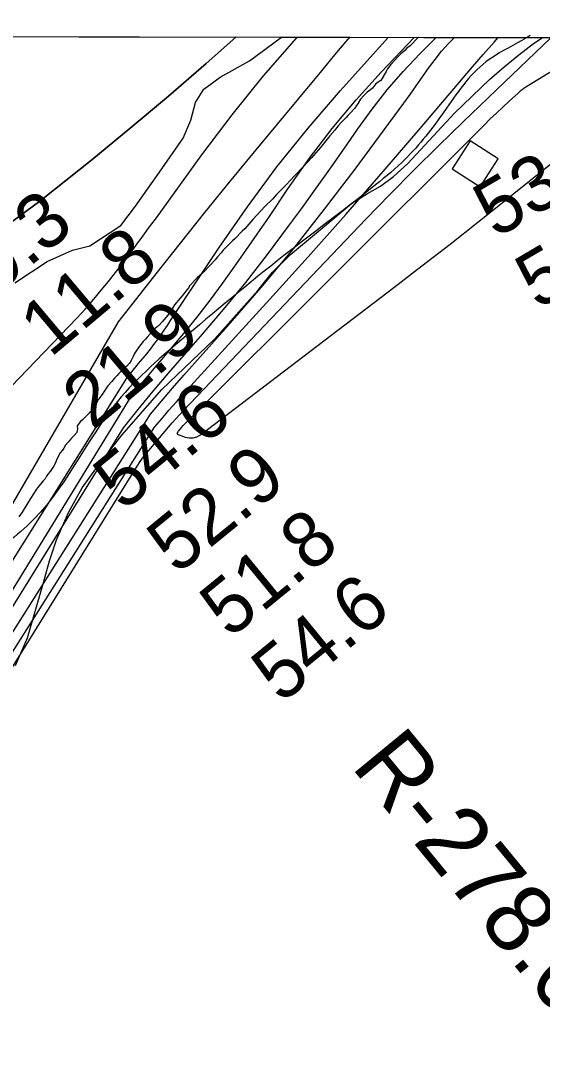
# Model space of a CAD drawing. Extents: x 3187622 to 3225504, y 800805 to 826213.
# Drawn here: x 3201367 to 3201996, y 823193 to 824434 of the extents above; entities that cross this region are included whole.
import ezdxf

# ---------------------------------------------------------------- set-up
doc = ezdxf.new("R2010")
doc.units = 0
for name, color, linetype in [('V-BLDG-OTLN', 7, 'Continuous'), ('V-GRID-FRAM', 7, 'Continuous'), ('V-RIVR-EDGE', 7, 'Continuous'), ('V-RIVR-RANG', 7, 'Continuous'), ('V-RIVR-RANG-IDEN', 7, 'Continuous'), ('V-ROAD-CNTR', 7, 'Continuous'), ('V-SITE-VEGE', 7, 'Continuous'), ('V-TOPO-DPTH', 7, 'Continuous'), ('V-TOPO-MAJR', 7, 'Continuous'), ('V-TOPO-MINR', 7, 'Continuous'), ('V-TOPO-WATR', 7, 'Continuous')]:
    doc.layers.add(name, color=color, linetype=linetype)

msp = doc.modelspace()

# ---------------------------------------------------------------- linework, layer by layer
at = {"layer": 'V-BLDG-OTLN'}
msp.add_lwpolyline([(3201908.8, 824289.1), (3201887.1, 824255.5), (3201920.6, 824233.8), (3201942.4, 824267.4)], close=True, dxfattribs=at)
at = {"layer": 'V-GRID-FRAM'}
msp.add_lwpolyline([(3191838.8, 824434.1), (3223248.6, 824370.1), (3223219.5, 806183.5), (3191793.9, 806247.5), (3191838.8, 824434.1)], dxfattribs=at)
at = {"layer": 'V-RIVR-EDGE'}
msp.add_lwpolyline([(3201360, 824118), (3201399.2, 824143.9), (3201429.6, 824157.3), (3201450.5, 824162.5), (3201487.9, 824187.2), (3201505.4, 824210.6), (3201534.2, 824251.4), (3201563, 824292.2), (3201572.1, 824313.9), (3201577.8, 824335.2), (3201587.9, 824351.3), (3201607.5, 824366), (3201642.7, 824385.5), (3201681.5, 824414)], dxfattribs=at)
at = {"layer": 'V-ROAD-CNTR'}
msp.add_lwpolyline([(3201360.9, 823656.9), (3201375.4, 823690.2), (3201394.4, 823755.1), (3201402, 823783), (3201410.3, 823808.2), (3201424.7, 823841.1), (3201441.1, 823871), (3201459.5, 823896.5), (3201489.1, 823934.3), (3201537.2, 823989.5), (3201600.7, 824050.3), (3201652.7, 824108.9), (3201670.4, 824130.7), (3201692.1, 824152.1), (3201733.2, 824186.4), (3201765.7, 824213.8), (3201785, 824225.8), (3201800.6, 824234.5), (3201816.2, 824246.1), (3201833.5, 824261.8), (3201889.9, 824322.7), (3201932, 824363.2), (3201949.6, 824378.5), (3201967.3, 824392.9), (3201984.9, 824406.6), (3201995.3, 824413.4)], dxfattribs=at)
for points in [[(3201981.1, 824416.1), (3201971.1, 824410.2), (3201927.5, 824384.2), (3201877.3, 824324.5), (3201830.5, 824267.1), (3201794.7, 824236.1), (3201692.1, 824157), (3201567, 824054.5), (3201483.8, 823975.1), (3201374.9, 823825), (3201313.8, 823770.4), (3201289.7, 823735.1), (3201250.3, 823687.8), (3201221.9, 823651.2), (3201184.9, 823588), (3201140.7, 823508.9), (3201081.8, 823436.1), (3201048, 823379.2), (3201034.5, 823326), (3201024.1, 823274.7)], [(3201024.1, 823274.7), (3201018, 823194.2), (3201004.7, 822963.7), (3200987.4, 822858.7), (3200966.9, 822788.4), (3200937.8, 822670.8), (3200879.4, 822446.8), (3200861.2, 822331.3), (3200852.3, 822205.9), (3200846, 822103), (3200850.5, 822002.7), (3200859.8, 821900.4), (3200873.1, 821709.1), (3200906.2, 821470.9), (3200956.6, 821171.3), (3200981.8, 821020.5), (3201004.4, 820882.9), (3201024.9, 820767.6), (3201030.7, 820687.4), (3201025.1, 820574.8), (3201019.7, 820485.6), (3201009.9, 820413.7), (3200981.8, 820299.2), (3200938.6, 820153.1), (3200919.7, 820054.1), (3200905.9, 819899.8), (3200911.1, 819808), (3200923.6, 819715), (3200943.7, 819632.5), (3200990, 819544.5), (3201077.6, 819388.7), (3201164.6, 819241.3), (3201215.4, 819169.2), (3201320.5, 819031.2), (3201438.3, 818874.6), (3201472.9, 818830.2), (3201517.8, 818788.5), (3201613.7, 818704.1), (3201703.7, 818596), (3201763.8, 818510.5), (3201836.1, 818397.9), (3201893.8, 818288.1), (3201910, 818246.3), (3201920.9, 818198.1), (3201929.8, 818155.8), (3201937.9, 818094.1), (3201957.7, 817998.6), (3201977.9, 817926.4), (3202055.4, 817776.5), (3202147, 817624), (3202184.4, 817575.3), (3202228.3, 817509.6), (3202265.9, 817465), (3202335.4, 817389.3), (3202595.4, 817156.1), (3202698.6, 817066.2), (3202845.2, 816933.8), (3202967.2, 816832.3), (3203084.1, 816744.2), (3203205.8, 816662.3), (3203334.5, 816585.9), (3203420.1, 816528.7), (3203529.1, 816448.4), (3203624.3, 816386.4), (3203720.3, 816332.5), (3203800.7, 816304.6), (3203929.1, 816241.3), (3204015.1, 816192.4), (3204112.5, 816105.4), (3204200.5, 816023.3)]]:
    msp.add_spline(points, degree=3, dxfattribs=at)
at = {"layer": 'V-SITE-VEGE'}
for p, q in [((3201846.2, 824413.7), (3201836.2, 824403.8)), ((3208514.4, 824400.1), (3201846.2, 824413.7)), ((3201829.9, 824398.2), (3201825, 824393.9)), ((3201832.2, 824400.7), (3201829.9, 824398.2)), ((3201836.2, 824403.8), (3201832.2, 824400.7)), ((3201821.6, 824390.5), (3201812.9, 824381.2)), ((3201825, 824393.9), (3201821.6, 824390.5)), ((3201807.4, 824372.6), (3201801.1, 824361.9)), ((3201808.9, 824375.8), (3201807.4, 824372.6)), ((3201812.9, 824381.2), (3201808.9, 824375.8)), ((3201797.9, 824359.9), (3201794.8, 824357.6)), ((3201801.1, 824361.9), (3201797.9, 824359.9)), ((3201784.7, 824347.7), (3201780.4, 824343.7)), ((3201788.7, 824350.5), (3201784.7, 824347.7)), ((3201791, 824352.8), (3201788.7, 824350.5)), ((3201794.8, 824357.6), (3201791, 824352.8)), ((3201773.7, 824334.4), (3201771.7, 824331.8)), ((3201776.6, 824339.2), (3201773.7, 824334.4)), ((3201780.4, 824343.7), (3201776.6, 824339.2)), ((3201764.5, 824323), (3201761.1, 824319.6)), ((3201769.7, 824328.7), (3201764.5, 824323)), ((3201771.7, 824331.8), (3201769.7, 824328.7)), ((3201753.6, 824311.7), (3201749.8, 824307.1)), ((3201758.8, 824316.8), (3201753.6, 824311.7)), ((3201761.1, 824319.6), (3201758.8, 824316.8)), ((3201745.5, 824302), (3201739.5, 824295)), ((3201747.5, 824304.9), (3201745.5, 824302)), ((3201749.8, 824307.1), (3201747.5, 824304.9)), ((3201733.1, 824287), (3201728.5, 824281.1)), ((3201739.5, 824295), (3201733.1, 824287)), ((3201719.9, 824271.4), (3201717.9, 824268.9)), ((3201722.8, 824274.8), (3201719.9, 824271.4)), ((3201728.5, 824281.1), (3201722.8, 824274.8)), ((3201717.9, 824268.9), (3201706.9, 824257.5)), ((3201697.4, 824247.3), (3201691.4, 824240.8)), ((3201701.2, 824251), (3201697.4, 824247.3)), ((3201703.7, 824254.1), (3201701.2, 824251)), ((3201706.9, 824257.5), (3201703.7, 824254.1)), ((3201687.6, 824237.1), (3201683.6, 824232.9)), ((3201691.4, 824240.8), (3201687.6, 824237.1)), ((3201675.3, 824224.4), (3201670.4, 824219)), ((3201678.4, 824227.5), (3201675.3, 824224.4)), ((3201680.4, 824229.7), (3201678.4, 824227.5)), ((3201683.6, 824232.9), (3201680.4, 824229.7)), ((3201661.4, 824210.2), (3201646.8, 824194.3)), ((3201670.4, 824219), (3201661.4, 824210.2)), ((3201646.8, 824194.3), (3201637, 824183)), ((3201633.8, 824180.1), (3201625.5, 824171.4)), ((3201637, 824183), (3201633.8, 824180.1)), ((3201614, 824160), (3201611.1, 824157.2)), ((3201618.3, 824164.6), (3201614, 824160)), ((3201622.3, 824168.5), (3201618.3, 824164.6)), ((3201625.5, 824171.4), (3201622.3, 824168.5)), ((3201604.2, 824149.3), (3201601.3, 824145.9)), ((3201608.5, 824154.1), (3201604.2, 824149.3)), ((3201611.1, 824157.2), (3201608.5, 824154.1)), ((3201596.1, 824140.2), (3201585.7, 824129.4)), ((3201601.3, 824145.9), (3201596.1, 824140.2)), ((3201579.7, 824124), (3201571.1, 824114.7)), ((3201585.7, 824129.4), (3201579.7, 824124)), ((3201569.3, 824112.1), (3201561.6, 824102.2)), ((3201571.1, 824114.7), (3201569.3, 824112.1)), ((3201559.2, 824099.4), (3201552.3, 824091.4)), ((3201561.6, 824102.2), (3201559.2, 824099.4)), ((3201552.3, 824091.4), (3201548.3, 824084.6)), ((3201544.5, 824079.2), (3201537.6, 824071)), ((3201548.3, 824084.6), (3201544.5, 824079.2)), ((3201529.6, 824063.3), (3201523.2, 824056.5)), ((3201533.6, 824066.7), (3201529.6, 824063.3)), ((3201537.6, 824071), (3201533.6, 824066.7)), ((3201517.5, 824050.3), (3201514.6, 824047.2)), ((3201519.8, 824053.1), (3201517.5, 824050.3)), ((3201523.2, 824056.5), (3201519.8, 824053.1)), ((3201509.1, 824040.1), (3201504.2, 824032.7)), ((3201514.6, 824047.2), (3201509.1, 824040.1)), ((3201500.4, 824024.4), (3201498.4, 824021.3)), ((3201502.8, 824029.3), (3201500.4, 824024.4)), ((3201504.2, 824032.7), (3201502.8, 824029.3)), ((3201487.5, 824010.8), (3201485.2, 824008.9)), ((3201490.6, 824014.2), (3201487.5, 824010.8)), ((3201495.2, 824017.6), (3201490.6, 824014.2)), ((3201498.4, 824021.3), (3201495.2, 824017.6)), ((3201476.8, 823998.9), (3201472.2, 823993.8)), ((3201480, 824002.9), (3201476.8, 823998.9)), ((3201483.2, 824006.3), (3201480, 824002.9)), ((3201485.2, 824008.9), (3201483.2, 824006.3)), ((3201467.3, 823986.7), (3201465.3, 823983.6)), ((3201472.2, 823993.8), (3201467.3, 823986.7)), ((3201460.7, 823977.7), (3201457.8, 823971.7)), ((3201465.3, 823983.6), (3201460.7, 823977.7)), ((3201450, 823961.5), (3201445.4, 823956.4)), ((3201453.4, 823964.3), (3201450, 823961.5)), ((3201456.3, 823968), (3201453.4, 823964.3)), ((3201457.8, 823971.7), (3201456.3, 823968)), ((3201439.1, 823951), (3201435.3, 823945.6)), ((3201441.6, 823953), (3201439.1, 823951)), ((3201445.4, 823956.4), (3201441.6, 823953)), ((3201434.7, 823937.6), (3201431.5, 823933.9)), ((3201435.6, 823942.2), (3201434.7, 823937.6)), ((3201435.3, 823945.6), (3201435.6, 823942.2)), ((3201424.3, 823926), (3201421.1, 823922.3)), ((3201426.3, 823928.5), (3201424.3, 823926)), ((3201428.3, 823930.8), (3201426.3, 823928.5)), ((3201431.5, 823933.9), (3201428.3, 823930.8)), ((3201414.8, 823912.9), (3201411.3, 823906.9)), ((3201417.4, 823916.3), (3201414.8, 823912.9)), ((3201419.1, 823918.9), (3201417.4, 823916.3)), ((3201421.1, 823922.3), (3201419.1, 823918.9)), ((3201408.4, 823899.5), (3201406.7, 823896.7)), ((3201411.3, 823906.9), (3201408.4, 823899.5)), ((3201400, 823887.3), (3201398.3, 823884.8)), ((3201402.6, 823890.7), (3201400, 823887.3)), ((3201406.7, 823896.7), (3201402.6, 823890.7)), ((3201394.3, 823879.4), (3201387.3, 823870.9)), ((3201396.6, 823881.9), (3201394.3, 823879.4)), ((3201398.3, 823884.8), (3201396.6, 823881.9)), ((3201386.1, 823869.3), (3201379, 823857.9)), ((3201387.3, 823870.9), (3201386.1, 823869.3)), ((3201379, 823857.9), (3201369, 823841.6)), ((3201369, 823841.6), (3201365, 823835.9))]:
    msp.add_line(p, q, dxfattribs=at)
at = {"layer": 'V-TOPO-DPTH'}
for points in [[(3200679.9, 824416.1), (3201626.3, 824414.1)], [(3201626.3, 824414.1), (3201590.4, 824382.3), (3201545.1, 824343), (3201499.1, 824304.4), (3201452.7, 824266.3), (3201421.6, 824241.2), (3201390, 824216.6), (3201358, 824192.7), (3201325.2, 824169.9), (3201291.9, 824147.8), (3201231.8, 824109.3), (3201168.3, 824068.1), (3201105.1, 824026.4), (3201042.4, 823984.1), (3200979.9, 823941.3), (3200800.7, 823817), (3200791.1, 823810.3), (3200781.5, 823803.4), (3200772, 823796.5), (3200762.6, 823789.6), (3200761.4, 823788.7), (3200752.6, 823782.1), (3200743.7, 823775.5), (3200734.9, 823769)], [(3201626.3, 824414.1), (3201590.4, 824382.3), (3201545.1, 824343), (3201499.1, 824304.4), (3201452.7, 824266.3), (3201421.6, 824241.2), (3201390, 824216.6), (3201358, 824192.7), (3201325.2, 824169.9), (3201291.9, 824147.8), (3201231.8, 824109.3), (3201168.3, 824068.1), (3201105.1, 824026.4), (3201042.4, 823984.1), (3200979.9, 823941.3), (3200800.7, 823817), (3200791.1, 823810.3), (3200781.5, 823803.4), (3200772, 823796.5), (3200762.6, 823789.6), (3200761.4, 823788.7), (3200752.6, 823782.1), (3200743.7, 823775.5), (3200734.9, 823769)], [(3200765.8, 822845.3), (3201129.2, 823459.9), (3201129.2, 823460), (3201129.4, 823460.3), (3201485.1, 824071.1), (3201498.3, 824088), (3201530.2, 824128.7), (3201559.6, 824165.8), (3201589.1, 824202.7), (3201618.9, 824239.4), (3201649, 824276), (3201729.9, 824373.7), (3201745.8, 824392.7), (3201761.8, 824411.7), (3201763.6, 824413.9), (3201626.3, 824414.1)]]:
    msp.add_lwpolyline(points, dxfattribs=at)
at = {"layer": 'V-TOPO-MAJR'}
msp.add_lwpolyline([(3201195.1, 823465.4), (3201490.8, 823943.3), (3201508.8, 823965.5), (3201526.9, 823987.4), (3201545.3, 824009.2), (3201563.9, 824030.7), (3201583.9, 824053.5), (3201611.4, 824085.8), (3201638.4, 824118.6), (3201664.5, 824152.1), (3201689.9, 824186.1), (3201705.3, 824207.1), (3201722.5, 824231), (3201739.6, 824255), (3201756.5, 824279.2), (3201773.2, 824303.5), (3201790.4, 824327.3), (3201808.5, 824350.5), (3201827.8, 824372.6), (3201848, 824394), (3201867.7, 824413.7)], dxfattribs=at)
at = {"layer": 'V-TOPO-MINR'}
for points in [[(3200765.8, 822845.3), (3201129.2, 823459.9), (3201129.2, 823460), (3201129.4, 823460.3), (3201485.1, 824071.1), (3201498.3, 824088), (3201530.2, 824128.7), (3201559.6, 824165.8), (3201589.1, 824202.7), (3201618.9, 824239.4), (3201649, 824276), (3201729.9, 824373.7), (3201745.8, 824392.7), (3201761.8, 824411.7), (3201763.6, 824413.9)], [(3200792.1, 822754.4), (3201153.8, 823386.4), (3201164.5, 823400.5), (3201175.2, 823414.6), (3201186, 823428.6), (3201196.8, 823442.7), (3201523.4, 823959.6), (3201536.7, 823975.5), (3201550.2, 823991.1), (3201563.8, 824006.6), (3201617.2, 824066.5), (3201656.9, 824112.4), (3201695.8, 824159), (3201733.3, 824206.7), (3201770, 824255), (3201828.6, 824334.7), (3201836.3, 824345.1), (3201843.8, 824355.6), (3201851.2, 824366.2), (3201858.6, 824376.8), (3201866.3, 824387.2), (3201874.3, 824397.2), (3201882.9, 824406.8), (3201889.7, 824413.6)], [(3200794, 822742.7), (3201178.9, 823396.2), (3201185.4, 823404.5), (3201191.8, 823412.9), (3201198.3, 823421.2), (3201528.4, 823943.9), (3201537, 823954.2), (3201545.8, 823964.4), (3201554.7, 823974.5), (3201563.6, 823984.5), (3201667.5, 824098.3), (3201713.4, 824149.2), (3201758.9, 824200.3), (3201803.8, 824252), (3201848.4, 824303.9), (3201911.6, 824378.4), (3201924.4, 824393.3), (3201937.4, 824408), (3201942.5, 824413.5)], [(3200870.9, 822690), (3201192.6, 823392.1), (3201195, 823395.1), (3201197.3, 823398), (3201199.6, 823401), (3201507.4, 823897), (3201511, 823902.7), (3201515, 823908.1), (3201545.2, 823943.9), (3201549.6, 823949.1), (3201554.1, 823954.2), (3201558.7, 823959.2), (3201563.3, 823964.2), (3201783.1, 824194.6), (3201811.9, 824224.4), (3201841, 824254), (3201870.4, 824283.2), (3201900.1, 824312.1), (3201940.2, 824350.6), (3202005.9, 824413.4)], [(3201183.4, 823505.7), (3201495, 824003), (3201499.6, 824008.9), (3201504.3, 824014.8), (3201509.1, 824020.6), (3201513.9, 824026.4), (3201514.5, 824027.1), (3201519, 824032.5), (3201523.4, 824038), (3201527.6, 824043.6), (3201531.8, 824049.3), (3201535.9, 824055.1), (3201539.9, 824060.9), (3201543.9, 824066.7), (3201547.8, 824072.5), (3201606.2, 824160.6), (3201640.3, 824209.8), (3201675.8, 824257.8), (3201713.4, 824304.3), (3201752.4, 824349.7), (3201809.7, 824413.8)], [(3201187.6, 823818.5), (3201434.6, 824075.3), (3201439.9, 824080.9), (3201445.1, 824086.6), (3201450.2, 824092.4), (3201455.2, 824098.2), (3201464.2, 824109), (3201472.9, 824119.6), (3201481.5, 824130.3), (3201489.9, 824141.1), (3201498.2, 824152.1), (3201506.3, 824163.2), (3201514.4, 824174.2), (3201522.5, 824185.3), (3201530.6, 824196.5), (3201585.4, 824272.3), (3201621.9, 824320.4), (3201659.7, 824367.5), (3201699.6, 824412.8), (3201700.7, 824414)], [(3201222.4, 823527.8), (3201500.2, 823980.9), (3201516.1, 824000.5), (3201532.3, 824020), (3201548.7, 824039.3), (3201550, 824040.7), (3201565.6, 824059.4), (3201580.9, 824078.3), (3201595.7, 824097.6), (3201610.2, 824117.1), (3201624.4, 824136.9), (3201638.4, 824156.8), (3201652.2, 824176.8), (3201665.9, 824196.9), (3201689.1, 824231.4), (3201715.1, 824268.2), (3201742.3, 824304), (3201771.3, 824338.4), (3201801.5, 824371.8), (3201841.3, 824413.7)], [(3202072.8, 824413.2), (3201975.8, 824353.7), (3201973.4, 824352.2), (3201971.2, 824350.6)], [(3201971.2, 824350.6), (3201969, 824348.9), (3201966.9, 824347.1), (3201955.6, 824336.9), (3201947.9, 824329.8), (3201940.3, 824322.7), (3201932.8, 824315.5), (3201925.4, 824308.2), (3201562.7, 823946), (3201562.2, 823945.5), (3201560.7, 823943.9), (3201557.2, 823939.8), (3201556.7, 823939.2), (3201556.3, 823938.5), (3201555.8, 823937.2), (3201555.7, 823936.5), (3201555.8, 823936), (3201556.2, 823935.5), (3201556.7, 823935.2), (3201565.4, 823932), (3201570.3, 823931), (3201575, 823931), (3201579.5, 823932.4), (3201583.9, 823934.8), (3201816.7, 824112.3), (3201850.6, 824138.4), (3201884.4, 824164.6), (3201918, 824191), (3201951.4, 824217.7), (3202007.9, 824263)]]:
    msp.add_lwpolyline(points, dxfattribs=at)
at = {"layer": 'V-TOPO-WATR'}
msp.add_lwpolyline([(3200734.9, 823769), (3200743.7, 823775.5), (3200752.6, 823782.1), (3200761.4, 823788.7), (3200762.6, 823789.6), (3200772, 823796.5), (3200781.5, 823803.4), (3200791.1, 823810.3), (3200800.7, 823817), (3200979.9, 823941.3), (3201042.4, 823984.1), (3201105.1, 824026.4), (3201168.3, 824068.1), (3201231.8, 824109.3), (3201291.9, 824147.8), (3201325.2, 824169.9), (3201358, 824192.7), (3201390, 824216.6), (3201421.6, 824241.2), (3201452.7, 824266.3), (3201499.1, 824304.4), (3201545.1, 824343), (3201590.4, 824382.3), (3201626.3, 824414.1)], dxfattribs=at)

# ---------------------------------------------------------------- texts
at = {"layer": 'V-RIVR-RANG'}
for s, rotation, p in [('53.7', 30.4383, (3201939.4, 824170.9)), ('9.3', 40.0673, (3201338.5, 824103.5)), ('53.8', 30.4383, (3201990.2, 824084.8)), ('11.8', 40.0673, (3201402.8, 824027)), ('21.9', 40.0673, (3201454, 823939.4)), ('54.6', 39.2983, (3201490.5, 823841.6)), ('52.9', 39.2983, (3201555.3, 823765.3)), ('51.8', 39.2983, (3201619, 823688.3)), ('54.6', 39.2983, (3201681.1, 823609.9))]:
    msp.add_text(s, height=67, rotation=rotation, dxfattribs=at).set_placement(p)
at = {"layer": 'V-RIVR-RANG-IDEN'}
msp.add_text('R-278.65', height=83, rotation=309.4436, dxfattribs=at).set_placement((3201764, 823535.3))

doc.saveas('drawing.dxf')
